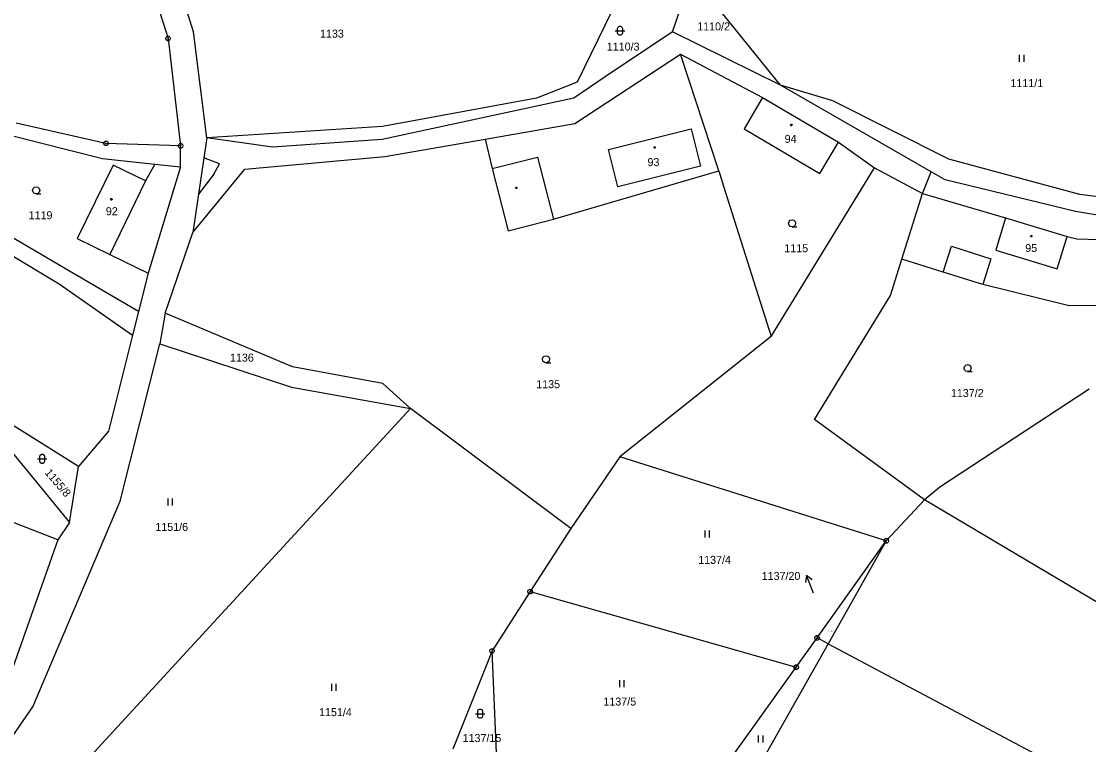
# Model space of a CAD drawing. Extents: x -694465 to -690527, y -983694 to -978978.
# Drawn here: x -691663.5 to -691436.7, y -981761 to -981607.2 of the extents above; entities that cross this region are included whole.
import ezdxf

# ---------------------------------------------------------------- set-up
doc = ezdxf.new("R2010")
doc.units = 0
for name, color, linetype in [('Vrstva 1', 7, 'Continuous'), ('Vrstva 16', 7, 'Continuous'), ('Vrstva 18', 7, 'Continuous'), ('Vrstva 19', 7, 'Continuous'), ('Vrstva 24', 7, 'Continuous'), ('Vrstva 25', 7, 'Continuous'), ('Vrstva 29', 7, 'Continuous')]:
    doc.layers.add(name, color=color, linetype=linetype)

msp = doc.modelspace()

# ---------------------------------------------------------------- linework, layer by layer
at = {"layer": 'Vrstva 1'}
for points in [[(-691626.95, -981609.46), (-691635.2, -981582.9)], [(-691525.14, -981609.4), (-691521.06, -981597.4)], [(-691502.21, -981620.77), (-691521.06, -981597.4)], [(-691635.85, -981599.75), (-691632.33, -981610.85)], [(-691536.62, -981602.08), (-691545.4, -981620.14)], [(-691624.07, -981631.97), (-691626.95, -981609.46)], [(-691525.14, -981609.4), (-691539.44, -981619.01)], [(-691502.21, -981620.77), (-691525.14, -981609.4)], [(-691632.33, -981610.85), (-691629.66, -981633.67)], [(-691545.91, -981628.92), (-691523.48, -981614.19)], [(-691515.35, -981639.01), (-691523.48, -981614.19)], [(-691523.48, -981614.19), (-691506.04, -981623.38)], [(-691539.44, -981619.01), (-691546.1, -981623.55)], [(-691545.4, -981620.14), (-691554.02, -981623.56)], [(-691491.13, -981624.08), (-691502.21, -981620.77)], [(-691470.234, -981639.194), (-691502.21, -981620.77)], [(-691546.1, -981623.55), (-691586.86, -981632.29)], [(-691554.02, -981623.56), (-691586.76, -981629.58)], [(-691506.04, -981623.38), (-691509.95, -981630.03)], [(-691506.04, -981623.38), (-691489.92, -981632.87)], [(-691466.48, -981636.48), (-691491.13, -981624.08)], [(-691645.52, -981633.14), (-691664.6, -981628.84)], [(-691586.76, -981629.58), (-691624.07, -981631.97)], [(-691564.96, -981632.22), (-691545.91, -981628.92)], [(-691538.75, -981634.47), (-691521.2, -981630.08)], [(-691521.2, -981630.08), (-691519.21, -981638.02)], [(-691509.95, -981630.03), (-691493.83, -981639.52)], [(-691665.9, -981631.39), (-691646.25, -981636.39)], [(-691629.66, -981633.67), (-691645.52, -981633.14)], [(-691624.07, -981631.97), (-691624.711, -981636.241)], [(-691610.14, -981633.95), (-691624.07, -981631.97)], [(-691586.86, -981632.29), (-691610.14, -981633.95)], [(-691586.28, -981635.92), (-691564.96, -981632.22)], [(-691564.96, -981632.22), (-691563.47, -981638.52)], [(-691493.83, -981639.52), (-691489.92, -981632.87)], [(-691489.92, -981632.87), (-691482.24, -981638.35)], [(-691629.67, -981638.15), (-691629.66, -981633.67)], [(-691536.76, -981642.41), (-691538.75, -981634.47)], [(-691646.25, -981636.39), (-691635.17, -981637.57)], [(-691635.17, -981637.57), (-691637.1, -981641.14)], [(-691635.17, -981637.57), (-691629.67, -981638.15)], [(-691624.711, -981636.241), (-691625.866, -981643.939)], [(-691622.64, -981639.702), (-691621.427, -981637.519), (-691624.711, -981636.241)], [(-691616, -981638.6), (-691586.28, -981635.92)], [(-691563.47, -981638.52), (-691553.85, -981636.05)], [(-691553.85, -981636.05), (-691550.45, -981649.27)], [(-691438.61, -981644.04), (-691466.48, -981636.48)], [(-691644.02, -981637.77), (-691651.62, -981653.39)], [(-691637.1, -981641.14), (-691644.02, -981637.77)], [(-691629.67, -981638.15), (-691636.58, -981660.73)], [(-691627.09, -981652.1), (-691616, -981638.6)], [(-691622.64, -981639.702), (-691625.866, -981643.939)], [(-691563.47, -981638.52), (-691560.06, -981651.74)], [(-691550.45, -981649.27), (-691515.35, -981639.01)], [(-691519.21, -981638.02), (-691536.76, -981642.41)], [(-691515.35, -981639.01), (-691514.33, -981642.23)], [(-691504.22, -981674.22), (-691482.24, -981638.35)], [(-691482.24, -981638.35), (-691472.05, -981643.78)], [(-691472.05, -981643.78), (-691470.234, -981639.194)], [(-691467.22, -981640.93), (-691470.234, -981639.194)], [(-691637.1, -981641.14), (-691644.71, -981656.76)], [(-691514.33, -981642.23), (-691504.22, -981674.22)], [(-691439.55, -981647.6), (-691467.22, -981640.93)], [(-691625.866, -981643.939), (-691627.09, -981652.1)], [(-691476.41, -981657.79), (-691472.05, -981643.78)], [(-691472.05, -981643.78), (-691454.39, -981648.95)], [(-691416.86, -981646.8), (-691438.61, -981644.04)], [(-691653.27, -981660.31), (-691673.93, -981648.23)], [(-691454.39, -981648.95), (-691456.5, -981655.86)], [(-691454.39, -981648.95), (-691441.33, -981652.94)], [(-691417.92, -981651.24), (-691439.55, -981647.6)], [(-691677.57, -981649.74), (-691655.44, -981663)], [(-691560.06, -981651.74), (-691550.45, -981649.27)], [(-691651.62, -981653.39), (-691644.71, -981656.76)], [(-691632.97, -981669.23), (-691627.09, -981652.1)], [(-691443.44, -981659.85), (-691441.33, -981652.94)], [(-691441.33, -981652.94), (-691439.27, -981653.46)], [(-691439.27, -981653.46), (-691427.06, -981653.77)], [(-691467.65, -981660.54), (-691465.92, -981655.02)], [(-691465.92, -981655.02), (-691457.52, -981657.66)], [(-691644.71, -981656.76), (-691636.58, -981660.73)], [(-691478.82, -981665.52), (-691476.41, -981657.79)], [(-691467.65, -981660.54), (-691476.41, -981657.79)], [(-691457.52, -981657.66), (-691459.24, -981663.17)], [(-691456.5, -981655.86), (-691443.44, -981659.85)], [(-691638.61, -981668.88), (-691653.27, -981660.31)], [(-691636.58, -981660.73), (-691638.61, -981668.88)], [(-691459.24, -981663.17), (-691467.65, -981660.54)], [(-691655.44, -981663), (-691639.87, -981673.92)], [(-691440.89, -981667.72), (-691459.24, -981663.17)], [(-691494.98, -981691.86), (-691478.82, -981665.52)], [(-691638.61, -981668.88), (-691639.87, -981673.92)], [(-691632.97, -981669.23), (-691634.1, -981675.75)], [(-691605.88, -981680.68), (-691632.97, -981669.23)], [(-691424.16, -981667.64), (-691440.89, -981667.72)], [(-691639.87, -981673.92), (-691644.99, -981694.36)], [(-691642.53, -981709.18), (-691634.1, -981675.75)], [(-691634.1, -981675.75), (-691606.13, -981684.99)], [(-691504.22, -981674.22), (-691536.35, -981699.78)], [(-691586.73, -981684.22), (-691605.88, -981680.68)], [(-691606.13, -981684.99), (-691580.85, -981689.49)], [(-691580.85, -981689.49), (-691586.73, -981684.22)], [(-691651.36, -981701.84), (-691675.37, -981686.8)], [(-691675.37, -981686.8), (-691653.25, -981713.72)], [(-691436.62, -981685.4), (-691468.33, -981706.26)], [(-691580.85, -981689.49), (-691660.27, -981775.87)], [(-691546.79, -981715.05), (-691580.85, -981689.49)], [(-691471.64, -981708.93), (-691494.98, -981691.86)], [(-691655.75, -981717.42), (-691719.82, -981692.47)], [(-691644.99, -981694.36), (-691651.36, -981701.84)], [(-691536.35, -981699.78), (-691546.79, -981715.05)], [(-691479.74, -981717.65), (-691536.35, -981699.78)], [(-691653.25, -981713.72), (-691651.36, -981701.84)], [(-691468.33, -981706.26), (-691471.64, -981708.93)], [(-691661.05, -981752.95), (-691642.53, -981709.18)], [(-691471.64, -981708.93), (-691479.74, -981717.65)], [(-691391.34, -981756.62), (-691471.64, -981708.93)], [(-691653.25, -981713.72), (-691655.75, -981717.42)], [(-691546.79, -981715.05), (-691555.41, -981728.45)], [(-691655.75, -981717.42), (-691667.9, -981752.04)], [(-691494.44, -981738.26), (-691479.74, -981717.65)], [(-691479.74, -981717.65), (-691492.09, -981739.51)], [(-691555.41, -981728.45), (-691563.5, -981741.05)], [(-691555.41, -981728.45), (-691498.88, -981744.49)], [(-691492.09, -981739.51), (-691511.99, -981774.73)], [(-691498.88, -981744.49), (-691494.44, -981738.26)], [(-691492.09, -981739.51), (-691494.44, -981738.26)], [(-691492.09, -981739.51), (-691347.03, -981816.65)], [(-691563.5, -981741.05), (-691571.83, -981761.92)], [(-691562.58, -981762.69), (-691563.5, -981741.05)], [(-691518.61, -981772.15), (-691498.88, -981744.49)], [(-691666.06, -981760.27), (-691661.05, -981752.95)]]:
    msp.add_lwpolyline(points, dxfattribs=at)
at = {"layer": 'Vrstva 24'}
for points in [[(-691632.176, -981610.374), (-691631.926, -981610.556), (-691631.83, -981610.85), (-691631.926, -981611.144), (-691632.176, -981611.326), (-691632.484, -981611.326), (-691632.734, -981611.144), (-691632.83, -981610.85), (-691632.734, -981610.556), (-691632.484, -981610.374)], [(-691645.366, -981632.664), (-691645.116, -981632.846), (-691645.02, -981633.14), (-691645.116, -981633.434), (-691645.366, -981633.616), (-691645.674, -981633.616), (-691645.924, -981633.434), (-691646.02, -981633.14), (-691645.924, -981632.846), (-691645.674, -981632.664)], [(-691629.506, -981633.194), (-691629.256, -981633.376), (-691629.16, -981633.67), (-691629.256, -981633.964), (-691629.506, -981634.146), (-691629.814, -981634.146), (-691630.064, -981633.964), (-691630.16, -981633.67), (-691630.064, -981633.376), (-691629.814, -981633.194)], [(-691479.586, -981717.174), (-691479.336, -981717.356), (-691479.24, -981717.65), (-691479.336, -981717.944), (-691479.586, -981718.126), (-691479.894, -981718.126), (-691480.144, -981717.944), (-691480.24, -981717.65), (-691480.144, -981717.356), (-691479.894, -981717.174)], [(-691555.256, -981727.974), (-691555.006, -981728.156), (-691554.91, -981728.45), (-691555.006, -981728.744), (-691555.256, -981728.926), (-691555.564, -981728.926), (-691555.814, -981728.744), (-691555.91, -981728.45), (-691555.814, -981728.156), (-691555.564, -981727.974)], [(-691494.286, -981737.784), (-691494.036, -981737.966), (-691493.94, -981738.26), (-691494.036, -981738.554), (-691494.286, -981738.736), (-691494.594, -981738.736), (-691494.844, -981738.554), (-691494.94, -981738.26), (-691494.844, -981737.966), (-691494.594, -981737.784)], [(-691563.346, -981740.574), (-691563.096, -981740.756), (-691563, -981741.05), (-691563.096, -981741.344), (-691563.346, -981741.526), (-691563.654, -981741.526), (-691563.904, -981741.344), (-691564, -981741.05), (-691563.904, -981740.756), (-691563.654, -981740.574)], [(-691498.726, -981744.014), (-691498.476, -981744.196), (-691498.38, -981744.49), (-691498.476, -981744.784), (-691498.726, -981744.966), (-691499.034, -981744.966), (-691499.284, -981744.784), (-691499.38, -981744.49), (-691499.284, -981744.196), (-691499.034, -981744.014)]]:
    msp.add_lwpolyline(points, close=True, dxfattribs=at)
for points in [[(-691632.449, -981610.85), (-691632.21, -981610.85)], [(-691645.639, -981633.14), (-691645.4, -981633.14)], [(-691629.779, -981633.67), (-691629.54, -981633.67)], [(-691479.859, -981717.65), (-691479.62, -981717.65)], [(-691555.529, -981728.45), (-691555.29, -981728.45)], [(-691494.559, -981738.26), (-691494.32, -981738.26)], [(-691563.619, -981741.05), (-691563.38, -981741.05)], [(-691498.999, -981744.49), (-691498.76, -981744.49)]]:
    msp.add_lwpolyline(points, dxfattribs=at)
at = {"layer": 'Vrstva 25'}
for points in [[(-691537.31, -981609.2), (-691535.31, -981609.2)], [(-691451.48, -981614.29), (-691451.48, -981615.79)], [(-691450.48, -981615.79), (-691450.48, -981614.29)], [(-691660.35, -981643.88), (-691660.725, -981643.779), (-691660.999, -981643.505), (-691661.1, -981643.13), (-691660.999, -981642.755), (-691660.725, -981642.481), (-691660.35, -981642.38), (-691659.975, -981642.481), (-691659.701, -981642.755), (-691659.6, -981643.13), (-691659.701, -981643.505), (-691659.975, -981643.779), (-691660.35, -981643.88), (-691659.35, -981643.881)], [(-691499.76, -981650.89), (-691500.135, -981650.789), (-691500.409, -981650.515), (-691500.51, -981650.14), (-691500.409, -981649.765), (-691500.135, -981649.491), (-691499.76, -981649.39), (-691499.385, -981649.491), (-691499.111, -981649.765), (-691499.01, -981650.14), (-691499.111, -981650.515), (-691499.385, -981650.789), (-691499.76, -981650.89), (-691498.76, -981650.891)], [(-691552.03, -981679.79), (-691552.405, -981679.689), (-691552.679, -981679.415), (-691552.78, -981679.04), (-691552.679, -981678.665), (-691552.405, -981678.391), (-691552.03, -981678.29), (-691551.655, -981678.391), (-691551.381, -981678.665), (-691551.28, -981679.04), (-691551.381, -981679.415), (-691551.655, -981679.689), (-691552.03, -981679.79), (-691551.03, -981679.791)], [(-691462.47, -981681.68), (-691462.845, -981681.579), (-691463.119, -981681.305), (-691463.22, -981680.93), (-691463.119, -981680.555), (-691462.845, -981680.281), (-691462.47, -981680.18), (-691462.095, -981680.281), (-691461.821, -981680.555), (-691461.72, -981680.93), (-691461.821, -981681.305), (-691462.095, -981681.579), (-691462.47, -981681.68), (-691461.47, -981681.681)], [(-691660.09, -981700.2), (-691658.09, -981700.2)], [(-691632.4, -981708.64), (-691632.4, -981710.14)], [(-691631.4, -981710.14), (-691631.4, -981708.64)], [(-691518.29, -981715.45), (-691518.29, -981716.95)], [(-691517.29, -981716.95), (-691517.29, -981715.45)], [(-691597.62, -981748.02), (-691597.62, -981749.52)], [(-691596.62, -981749.52), (-691596.62, -981748.02)], [(-691536.42, -981747.24), (-691536.42, -981748.74)], [(-691535.42, -981748.74), (-691535.42, -981747.24)], [(-691567.03, -981754.4), (-691565.03, -981754.4)], [(-691506.93, -981759.02), (-691506.93, -981760.52)], [(-691505.93, -981760.52), (-691505.93, -981759.02)]]:
    msp.add_lwpolyline(points, dxfattribs=at)
for points in [[(-691536.81, -981608.7), (-691536.715, -981608.406), (-691536.465, -981608.224), (-691536.155, -981608.224), (-691535.905, -981608.406), (-691535.81, -981608.7), (-691535.81, -981609.7), (-691535.905, -981609.994), (-691536.155, -981610.176), (-691536.465, -981610.176), (-691536.715, -981609.994), (-691536.81, -981609.7)], [(-691499.843, -981629.098), (-691499.755, -981629.25), (-691499.843, -981629.402), (-691500.017, -981629.402), (-691500.105, -981629.25), (-691500.017, -981629.098)], [(-691528.893, -981633.888), (-691528.805, -981634.04), (-691528.893, -981634.192), (-691529.067, -981634.192), (-691529.155, -981634.04), (-691529.067, -981633.888)], [(-691558.263, -981642.448), (-691558.175, -981642.6), (-691558.263, -981642.752), (-691558.437, -981642.752), (-691558.525, -981642.6), (-691558.437, -981642.448)], [(-691644.273, -981644.898), (-691644.185, -981645.05), (-691644.273, -981645.202), (-691644.447, -981645.202), (-691644.535, -981645.05), (-691644.447, -981644.898)], [(-691448.823, -981652.698), (-691448.735, -981652.85), (-691448.823, -981653.002), (-691448.997, -981653.002), (-691449.085, -981652.85), (-691448.997, -981652.698)], [(-691659.59, -981699.7), (-691659.495, -981699.406), (-691659.245, -981699.224), (-691658.935, -981699.224), (-691658.685, -981699.406), (-691658.59, -981699.7), (-691658.59, -981700.7), (-691658.685, -981700.994), (-691658.935, -981701.176), (-691659.245, -981701.176), (-691659.495, -981700.994), (-691659.59, -981700.7)], [(-691566.53, -981753.9), (-691566.435, -981753.606), (-691566.185, -981753.424), (-691565.875, -981753.424), (-691565.625, -981753.606), (-691565.53, -981753.9), (-691565.53, -981754.9), (-691565.625, -981755.194), (-691565.875, -981755.376), (-691566.185, -981755.376), (-691566.435, -981755.194), (-691566.53, -981754.9)]]:
    msp.add_lwpolyline(points, close=True, dxfattribs=at)
at = {"layer": 'Vrstva 29'}
for points in [[(-691495.23, -981728.76), (-691496.669, -981725.028), (-691496.901, -981726.511)], [(-691495.502, -981725.971), (-691496.669, -981725.028)]]:
    msp.add_lwpolyline(points, dxfattribs=at)

# ---------------------------------------------------------------- texts
at = {"layer": 'Vrstva 16'}
msp.add_text('1137/20', height=1.7, dxfattribs=at).set_placement((-691506.211, -981725.96))
at = {"layer": 'Vrstva 18'}
for s, height, p in [('1110/2', 1.7, (-691519.907, -981609.13)), ('1133', 1.7, (-691600.041, -981610.66)), ('1110/3', 1.7, (-691539.117, -981613.42)), ('1111/1', 1.7, (-691453.362, -981621.19)), ('1119', 1.7, (-691661.949, -981649.28)), ('1115', 1.7, (-691501.406, -981656.29)), ('1136', 1.7, (-691619.174, -981679.55)), ('1135', 1.7, (-691554.111, -981685.19)), ('1137/2', 1.7, (-691466.017, -981687.08)), ('1151/6', 1.7, (-691635.025, -981715.54)), ('1137/4', 1.7, (-691519.697, -981722.54)), ('1137/20', 0.2, (-691492.024, -981736.95)), ('1137/5', 1.7, (-691539.84, -981752.66)), ('1151/4', 1.7, (-691600.245, -981754.92)), ('1137/15', 1.7, (-691569.747, -981760.42))]:
    msp.add_text(s, height=height, dxfattribs=at).set_placement(p)
msp.add_text('1155/8', height=1.7, rotation=310.48583, dxfattribs=at).set_placement((-691658.629, -981703.217))
at = {"layer": 'Vrstva 19'}
for s, p in [('94', (-691501.335, -981633.04)), ('93', (-691530.472, -981637.98)), ('92', (-691645.549, -981648.42)), ('95', (-691450.222, -981656.24))]:
    msp.add_text(s, height=1.7, dxfattribs=at).set_placement(p)

doc.saveas('drawing.dxf')
